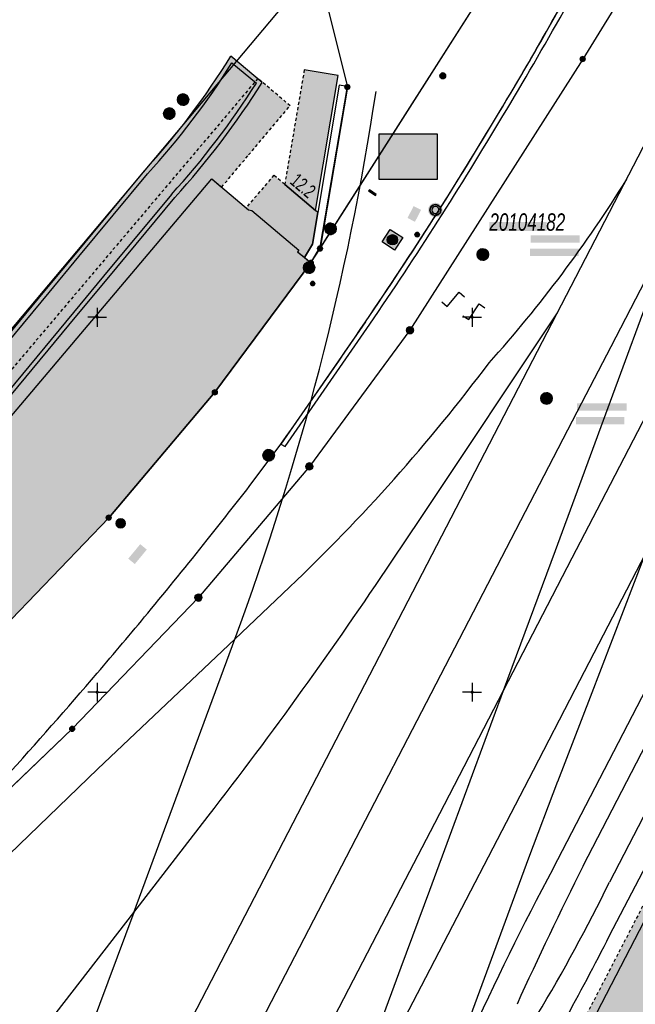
# Model space of a CAD drawing. Header units: metres. Extents: x 2695560 to 2696939, y 1260491 to 1262050.
# Tile 919 of 1005: x 2696596 to 2696637, y 1261479 to 1261545. Entities that reach past the tile are written whole.
import ezdxf

# ---------------------------------------------------------------- set-up
doc = ezdxf.new("R2010")
doc.units = ezdxf.units.M
doc.linetypes.add('AUSGEZOGEN', pattern=[0])
doc.linetypes.add('VERDECKT2_S2', pattern=[0.36, 0.2, -0.16])
for name, color, linetype in [('XR$1$AV_Flächen (EO)', 7, 'AUSGEZOGEN'), ('XR$1$AV_Gebäudeflächen (BB)', 7, 'AUSGEZOGEN'), ('XR$1$AV_Gebäudeflächen (EO)', 7, 'AUSGEZOGEN'), ('XR$1$AV_Gebäudeflächen ut.', 7, 'AUSGEZOGEN'), ('XR$1$AV_Grenzpunkte', 7, 'AUSGEZOGEN'), ('XR$1$AV_Haus-Nr.', 7, 'AUSGEZOGEN'), ('XR$1$AV_Koordinatennetzpunkte', 7, 'AUSGEZOGEN'), ('XR$1$AV_Lagefixpunkt-Nr.', 7, 'AUSGEZOGEN'), ('XR$1$AV_Lagefixpunkte', 7, 'AUSGEZOGEN'), ('XR$1$AV_Linien (BB)', 7, 'AUSGEZOGEN'), ('XR$1$AV_Linien (EO)', 7, 'AUSGEZOGEN'), ('XR$1$AW_LK_Schachtdeckel', 24, 'AUSGEZOGEN'), ('XR$1$AW_LK_Zwischenpunkt', 24, 'AUSGEZOGEN'), ('XR$1$EW_LK_Bauwerk_FL_Linie_Punkt', 1, 'AUSGEZOGEN'), ('XR$1$EW_LK_Knoten', 1, 'AUSGEZOGEN'), ('XR$1$Liegenschaftsgrenzen', 7, 'AUSGEZOGEN'), ('XR$1$PFAV', 255, 'AUSGEZOGEN'), ('XR$1$PFAW', 255, 'AUSGEZOGEN'), ('XR$1$PFEW', 255, 'AUSGEZOGEN'), ('XR$1$PFWA', 255, 'AUSGEZOGEN'), ('XR$1$RAEW', 8, 'AUSGEZOGEN'), ('XR$1$RP_Abstandslinie', 7, 'AUSGEZOGEN'), ('XR$1$WA_LK_Hydrant', 171, 'AUSGEZOGEN')]:
    doc.layers.add(name, color=color, linetype=linetype)
doc.styles.add('ARIAL', font='arial.ttf')

# ---------------------------------------------------------------- blocks, each defined once
blk = doc.blocks.new('COMPLEXOBJECT_708')
at = {"layer": 'XR$1$AV_Linien (BB)', "color": 7, "linetype": 'AUSGEZOGEN', "transparency": 33554687}
blk.add_lwpolyline([(6668.817, 11608.481), (6655.932, 11583.636), (6654.42, 11584.42), (6651.48, 11577.8), (6648.44, 11571.36), (6645.79, 11565.71), (6642.4, 11559.2), (6635.53, 11547.32), (6632.38, 11542.22), (6620.86, 11524.14), (6614.15, 11515.06), (6606.75, 11506.31), (6598.33, 11497.56), (6581.743, 11481.645)], dxfattribs=at)
blk = doc.blocks.new('COMPLEXOBJECT_713')
at = {"layer": 'XR$1$AV_Linien (BB)', "color": 7, "linetype": 'AUSGEZOGEN', "transparency": 33554687}
blk.add_line((6610.145, 11513.715), (6612.244, 11516.538), dxfattribs=at)
for centre, radius, start, end in [((6367.033, 11694.13), 302.748, 329.08387, 330.68586), ((6366.115, 11694.662), 303.809, 327.54164, 329.08665), ((6284.824, 11749.592), 401.891, 325.97238, 327.15376), ((6283.328, 11750.508), 403.643, 324.57439, 325.98347), ((6311.787, 11746.245), 378.27, 321.38154, 322.06841), ((6296.405, 11758.38), 397.861, 320.49325, 321.39861), ((6329.148, 11733.229), 356.601, 319.42355, 320.26445), ((6344.642, 11720.037), 336.253, 317.83525, 319.41347)]:
    blk.add_arc(centre, radius, start, end, dxfattribs=at)
blk = doc.blocks.new('COMPLEXOBJECT_814')
at = {"layer": 'XR$1$AV_Flächen (EO)', "color": 7, "linetype": 'AUSGEZOGEN', "transparency": 33554687}
blk.add_lwpolyline([(6617.898, 11524.697), (6612.244, 11516.538), (6612.536, 11516.384), (6618.19, 11524.543)], dxfattribs=at)
for centre, radius, start, end in [((6396.593, 11676.972), 268.573, 328.9842, 332.43202), ((6399.48, 11675.362), 265.6, 328.9649, 332.45132), ((6396.049, 11676.167), 268.626, 325.67615, 329.19104), ((6396.341, 11676.013), 268.626, 325.67615, 329.19104)]:
    blk.add_arc(centre, radius, start, end, dxfattribs=at)
blk = doc.blocks.new('COMPLEXOBJECT_921')
at = {"layer": 'XR$1$AV_Flächen (EO)', "color": 7, "linetype": 'AUSGEZOGEN', "transparency": 33554687}
blk.add_line((6611.009, 11540.666), (6608.916, 11542.413), dxfattribs=at)
for points in [[(6603.14, 11534.765), (6598.645, 11529.351), (6596.496, 11526.762)], [(6596.496, 11526.762), (6589.284, 11518.077), (6577.005, 11505.825), (6557.744, 11487.609), (6559.602, 11485.65), (6579.04, 11504.042), (6579.204, 11504.041), (6580.761, 11502.473), (6582.617, 11504.317), (6581.059, 11505.885), (6581.06, 11506.057), (6591.281, 11516.255), (6598.644, 11525.123), (6600.659, 11527.55), (6605.177, 11532.992)]]:
    blk.add_lwpolyline(points, dxfattribs=at)
for centre, radius, start, end in [((6565.251, 11569.385), 51.324, 317.5814, 328.2962), ((6565.295, 11569.354), 53.97, 317.64324, 327.88936)]:
    blk.add_arc(centre, radius, start, end, dxfattribs=at)
blk = doc.blocks.new('COMPLEXOBJECT_973')
at = {"layer": 'XR$1$AV_Linien (EO)', "color": 7, "linetype": 'AUSGEZOGEN', "transparency": 33554687}
blk.add_line((6634.177, 11483.772), (6722.877, 11654.576), dxfattribs=at)
blk.add_arc((6457.249, 11573.855), 198.541, 329.25161, 333.01713, dxfattribs=at)
blk = doc.blocks.new('COMPLEXOBJECT_976')
at = {"layer": 'XR$1$AV_Linien (EO)', "color": 7, "linetype": 'AUSGEZOGEN', "transparency": 33554687}
for points in [[(6632.42, 11488.422), (6719.397, 11656.414), (6717.993, 11657.153), (6716.544, 11657.916), (6718.189, 11660.954)], [(6628.33, 11468.968), (6724.181, 11653.891), (6722.877, 11654.576), (6721.26, 11655.427), (6634.162, 11487.34)]]:
    blk.add_lwpolyline(points, dxfattribs=at)
for centre, radius, start, end in [((6838.81, 11383.95), 231.325, 153.15191, 155.68643), ((6532.281, 11536.974), 113.329, 328.93411, 334.02574)]:
    blk.add_arc(centre, radius, start, end, dxfattribs=at)
blk = doc.blocks.new('COMPLEXOBJECT_997')
at = {"layer": 'XR$1$AV_Linien (EO)', "color": 7, "linetype": 'AUSGEZOGEN', "transparency": 33554687}
blk.add_line((6612.836, 11507.011), (6609.175, 11503.529), dxfattribs=at)
for centre, radius, start, end in [((6561.759, 11579.828), 86.561, 318.05017, 328.19806), ((6530.107, 11593.989), 120.04, 318.34723, 323.1287), ((6530.555, 11593.572), 119.428, 313.54773, 318.35373)]:
    blk.add_arc(centre, radius, start, end, dxfattribs=at)
blk = doc.blocks.new('COMPLEXOBJECT_1005')
at = {"layer": 'XR$1$AV_Linien (EO)', "color": 7, "linetype": 'AUSGEZOGEN', "transparency": 33554687}
blk.add_line((6602.434, 11485.313), (6607.41, 11491.738), dxfattribs=at)
blk.add_lwpolyline([(6619.655, 11508.746), (6621.602, 11511.66), (6630.697, 11525.289)], dxfattribs=at)
for centre, radius, start, end in [((6373.186, 11673.36), 296.386, 324.23543, 326.26154), ((6369.855, 11675.687), 300.449, 322.24775, 324.24644)]:
    blk.add_arc(centre, radius, start, end, dxfattribs=at)
blk = doc.blocks.new('COMPLEXOBJECT_1009')
at = {"layer": 'XR$1$AV_Linien (EO)', "color": 7, "linetype": 'AUSGEZOGEN', "transparency": 33554687}
blk.add_lwpolyline([(6630.411, 11488.245), (6652.51, 11530.856), (6717.993, 11657.153)], dxfattribs=at)
blk.add_arc((6790.11, 11402.464), 181.279, 151.75781, 159.85831, dxfattribs=at)
blk = doc.blocks.new('COMPLEXOBJECT_1102')
at = {"layer": 'XR$1$AV_Linien (EO)', "color": 7, "linetype": 'AUSGEZOGEN', "transparency": 33554687}
blk.add_line((6602.434, 11485.313), (6599.473, 11477.336), dxfattribs=at)
blk = doc.blocks.new('COMPLEXOBJECT_1145')
at = {"layer": 'XR$1$AV_Linien (EO)', "color": 7, "linetype": 'AUSGEZOGEN', "transparency": 33554687}
blk.add_line((6608.989, 11541.961), (6610.615, 11540.604), dxfattribs=at)
for points in [[(6596.797, 11526.656), (6598.786, 11529.051), (6603.367, 11534.568)], [(6604.951, 11533.189), (6600.429, 11527.742), (6598.413, 11525.314), (6591.059, 11516.457), (6580.76, 11506.182), (6580.759, 11505.761), (6582.192, 11504.318), (6580.762, 11502.898), (6579.329, 11504.341), (6578.917, 11504.342), (6559.612, 11486.072), (6558.169, 11487.597), (6577.214, 11505.609), (6589.506, 11517.874), (6596.797, 11526.656)]]:
    blk.add_lwpolyline(points, dxfattribs=at)
for centre, radius, start, end in [((6565.136, 11569.475), 51.77, 317.60236, 327.89536), ((6565.242, 11569.392), 53.735, 317.64455, 327.60614)]:
    blk.add_arc(centre, radius, start, end, dxfattribs=at)
blk = doc.blocks.new('BWAV1')
at = {"layer": 'XR$1$PFAV', "transparency": 33554687}
blk.add_hatch(color=7, dxfattribs=at).paths.add_polyline_path([(0.67, 0), (0.656, 0.135), (0.616, 0.264), (0.55, 0.383), (0.462, 0.486), (0.354, 0.569), (0.233, 0.628), (0.101, 0.662), (-0.034, 0.669), (-0.168, 0.649), (-0.295, 0.602), (-0.41, 0.53), (-0.508, 0.436), (-0.586, 0.325), (-0.639, 0.201), (-0.667, 0.068), (-0.667, -0.068), (-0.639, -0.201), (-0.586, -0.325), (-0.508, -0.436), (-0.41, -0.53), (-0.295, -0.602), (-0.168, -0.649), (-0.034, -0.669), (0.101, -0.662), (0.233, -0.628), (0.354, -0.569), (0.462, -0.486), (0.55, -0.383), (0.616, -0.264), (0.656, -0.135)])
at = {"color": 7, "transparency": 33554687}
for radius, start, end in [(0.5, 91.19481, 268.80519), (0.326, 91.19481, 268.80519), (0.5, 268.80519, 91.19481), (0.326, 268.80519, 91.19481)]:
    blk.add_arc((0, 0), radius, start, end, dxfattribs=at)
at = {"layer": 'XR$1$PFAV', "transparency": 33554687}
blk.add_circle((0, 0), 0.5, dxfattribs=at)
blk = doc.blocks.new('BAV15')
at = {"layer": 'XR$1$PFAV', "transparency": 33554687}
blk.add_hatch(color=7, dxfattribs=at).paths.add_polyline_path([(0.5, 0), (0.49, 0.1), (0.46, 0.2), (0.41, 0.29), (0.34, 0.36), (0.26, 0.42), (0.17, 0.47), (0.08, 0.49), (-0.03, 0.5), (-0.13, 0.48), (-0.22, 0.45), (-0.31, 0.4), (-0.38, 0.33), (-0.44, 0.24), (-0.48, 0.15), (-0.5, 0.05), (-0.5, -0.05), (-0.48, -0.15), (-0.44, -0.24), (-0.38, -0.33), (-0.31, -0.4), (-0.22, -0.45), (-0.13, -0.48), (-0.03, -0.5), (0.08, -0.49), (0.17, -0.47), (0.26, -0.42), (0.34, -0.36), (0.41, -0.29), (0.46, -0.2), (0.49, -0.1)])
at = {"color": 7, "transparency": 33554687}
for start, end in [(90, 270), (270, 90)]:
    blk.add_arc((0, 0), 0.5, start, end, dxfattribs=at)
at = {"layer": 'XR$1$PFAV', "transparency": 33554687}
blk.add_circle((0, 0), 0.5, dxfattribs=at)
blk = doc.blocks.new('BAV2041')
at = {"color": 7, "transparency": 33554687}
for p, q in [((-0.05, 0), (-0.5, 0)), ((0, 0.5), (0, 0.05)), ((0.05, 0), (0.5, 0)), ((0, -0.05), (0, -0.5))]:
    blk.add_line(p, q, dxfattribs=at)
blk.add_circle((0, 0), 0.05, dxfattribs=at)
for start, end in [(90, 270), (270, 90)]:
    blk.add_arc((0, 0), 0.05, start, end, dxfattribs=at)
blk = doc.blocks.new('COMPLEXOBJECT_1466')
at = {"layer": 'XR$1$RP_Abstandslinie', "color": 7, "linetype": 'AUSGEZOGEN', "transparency": 33554687}
blk.add_lwpolyline([(6470.75, 11387), (6506.19, 11420.68), (6538.12, 11451.04), (6563.88, 11475.59), (6592.63, 11503.18), (6600.77, 11511.64), (6607.85, 11520), (6614.25, 11528.63), (6625.63, 11546.5), (6628.65, 11551.41), (6635.35, 11563.02), (6638.59, 11569.24), (6641.62, 11575.58), (6644.56, 11581.92)], dxfattribs=at)
blk = doc.blocks.new('BAW2093')
at = {"transparency": 33554687}
blk.add_lwpolyline([(-0.375, -0.5), (0, -0.5), (0, 0.5), (0.375, 0.5)], dxfattribs=at)
blk = doc.blocks.new('BAW2082')
at = {"layer": 'XR$1$PFAW', "transparency": 33554687}
blk.add_hatch(color=7, dxfattribs=at).paths.add_polyline_path([(0.509, -0.003), (0.499, 0.098), (0.469, 0.194), (0.42, 0.283), (0.354, 0.359), (0.274, 0.421), (0.183, 0.466), (0.085, 0.491), (-0.016, 0.496), (-0.116, 0.481), (-0.211, 0.446), (-0.297, 0.392), (-0.37, 0.323), (-0.428, 0.24), (-0.468, 0.147), (-0.488, 0.047), (-0.488, -0.054), (-0.468, -0.153), (-0.428, -0.246), (-0.37, -0.329), (-0.297, -0.398), (-0.211, -0.452), (-0.116, -0.487), (-0.016, -0.502), (0.085, -0.497), (0.183, -0.472), (0.274, -0.427), (0.354, -0.366), (0.42, -0.289), (0.469, -0.2), (0.499, -0.104)])
at = {"transparency": 33554687}
for start, end in [(91.19481, 268.80519), (268.80519, 91.19481)]:
    blk.add_arc((0.01, 0), 0.5, start, end, dxfattribs=at)
at = {"layer": 'XR$1$PFAW', "transparency": 33554687}
blk.add_circle((0.009, -0.003), 0.5, dxfattribs=at)
blk = doc.blocks.new('BAW2088')
at = {"layer": 'XR$1$PFAW', "transparency": 33554687}
blk.add_hatch(color=253, dxfattribs=at).paths.add_polyline_path([(0.51, 0), (0.5, 0.101), (0.47, 0.197), (0.421, 0.286), (0.355, 0.362), (0.275, 0.424), (0.184, 0.469), (0.086, 0.494), (-0.015, 0.499), (-0.115, 0.484), (-0.21, 0.449), (-0.296, 0.395), (-0.369, 0.326), (-0.427, 0.243), (-0.467, 0.15), (-0.487, 0.051), (-0.487, -0.051), (-0.467, -0.15), (-0.427, -0.243), (-0.369, -0.326), (-0.296, -0.395), (-0.21, -0.449), (-0.115, -0.484), (-0.015, -0.499), (0.086, -0.494), (0.184, -0.469), (0.275, -0.424), (0.355, -0.362), (0.421, -0.286), (0.47, -0.197), (0.5, -0.101)])
at = {"transparency": 33554687}
for start, end in [(91.19481, 268.80519), (268.80519, 91.19481)]:
    blk.add_arc((0.01, 0), 0.5, start, end, dxfattribs=at)
at = {"layer": 'XR$1$PFAW', "transparency": 33554687}
blk.add_circle((0.01, 0), 0.5, dxfattribs=at)
blk = doc.blocks.new('BAW2087')
at = {"lineweight": 25, "true_color": 0x000000, "transparency": 33554687}
h = blk.add_hatch(color=18, dxfattribs=at)
h.paths.add_polyline_path([(-0.5, 0.5), (-0.5, -0.5), (0.5, -0.5), (0.5, 0.5)])
h.paths.add_polyline_path([(0.337, -0.069), (0.316, -0.136), (0.282, -0.196), (0.237, -0.249), (0.182, -0.292), (0.119, -0.322), (0.052, -0.34), (-0.017, -0.343), (-0.086, -0.333), (-0.151, -0.309), (-0.21, -0.272), (-0.261, -0.224), (-0.301, -0.167), (-0.328, -0.103), (-0.342, -0.035), (-0.342, 0.035), (-0.328, 0.103), (-0.301, 0.167), (-0.261, 0.224), (-0.21, 0.272), (-0.151, 0.309), (-0.086, 0.333), (-0.017, 0.343), (0.052, 0.34), (0.119, 0.322), (0.182, 0.292), (0.237, 0.249), (0.282, 0.196), (0.316, 0.136), (0.337, 0.069), (0.344, 0)], flags=16)
at = {"layer": 'XR$1$PFAW', "lineweight": 25, "transparency": 33554687}
blk.add_hatch(color=7, dxfattribs=at).paths.add_polyline_path([(0.344, 0), (0.337, 0.069), (0.316, 0.136), (0.282, 0.196), (0.237, 0.249), (0.182, 0.292), (0.119, 0.322), (0.052, 0.34), (-0.017, 0.343), (-0.086, 0.333), (-0.151, 0.309), (-0.21, 0.272), (-0.261, 0.224), (-0.301, 0.167), (-0.328, 0.103), (-0.342, 0.035), (-0.342, -0.035), (-0.328, -0.103), (-0.301, -0.167), (-0.261, -0.224), (-0.21, -0.272), (-0.151, -0.309), (-0.086, -0.333), (-0.017, -0.343), (0.052, -0.34), (0.119, -0.322), (0.182, -0.292), (0.237, -0.249), (0.282, -0.196), (0.316, -0.136), (0.337, -0.069)])
at = {"lineweight": 25, "transparency": 33554687}
for p, q in [((-0.5, 0.5, 0.993), (0.5, 0.5, 0.993)), ((-0.5, -0.5, 0.993), (-0.5, 0.5, 0.993)), ((0.5, 0.5, 0.993), (0.5, -0.5, 0.993)), ((0.5, -0.5, 0.993), (-0.5, -0.5, 0.993))]:
    blk.add_line(p, q, dxfattribs=at)
blk.add_circle((0, 0), 0.344, dxfattribs=at)
at = {"layer": 'XR$1$PFAW', "lineweight": 25, "transparency": 33554687}
blk.add_line((-0.5, 0.5), (0.5, 0.5), dxfattribs=at)
at = {"layer": 'XR$1$PFAW', "color": 31, "lineweight": 25, "transparency": 33554687}
for p, q in [((-0.5, -0.5), (-0.5, 0.5)), ((0.5, 0.5), (0.5, -0.5)), ((0.5, -0.5), (-0.5, -0.5))]:
    blk.add_line(p, q, dxfattribs=at)
at = {"layer": 'XR$1$PFAW', "lineweight": 25, "transparency": 33554687}
blk.add_circle((0, 0), 0.344, dxfattribs=at)
blk = doc.blocks.new('BAW2081')
at = {"layer": 'XR$1$PFAW', "transparency": 33554687}
blk.add_hatch(color=7, dxfattribs=at).paths.add_polyline_path([(0.5, 0), (0.49, 0.1), (0.46, 0.2), (0.41, 0.29), (0.34, 0.36), (0.26, 0.42), (0.17, 0.47), (0.08, 0.49), (-0.03, 0.5), (-0.13, 0.48), (-0.22, 0.45), (-0.31, 0.4), (-0.38, 0.33), (-0.44, 0.24), (-0.48, 0.15), (-0.5, 0.05), (-0.5, -0.05), (-0.48, -0.15), (-0.44, -0.24), (-0.38, -0.33), (-0.31, -0.4), (-0.22, -0.45), (-0.13, -0.48), (-0.03, -0.5), (0.08, -0.49), (0.17, -0.47), (0.26, -0.42), (0.34, -0.36), (0.41, -0.29), (0.46, -0.2), (0.49, -0.1)])
at = {"transparency": 33554687}
blk.add_line((-0.43, -0.25), (0, 0), dxfattribs=at)
blk.add_lwpolyline([(0, 0.5), (0, 0), (0.43, -0.25)], dxfattribs=at)
for start, end in [(90, 180), (180, 270), (0, 90), (270, 0)]:
    blk.add_arc((0, 0), 0.5, start, end, dxfattribs=at)
at = {"layer": 'XR$1$PFAW', "transparency": 33554687}
blk.add_circle((0, 0), 0.5, dxfattribs=at)
blk = doc.blocks.new('BWA2009')
at = {"true_color": 0x000000, "transparency": 33554687}
blk.add_hatch(color=18, dxfattribs=at).paths.add_polyline_path([(0.333, 0), (0.327, 0.067), (0.306, 0.131), (0.274, 0.19), (0.23, 0.242), (0.176, 0.283), (0.116, 0.313), (0.05, 0.329), (-0.017, 0.333), (-0.084, 0.323), (-0.147, 0.299), (-0.204, 0.264), (-0.253, 0.217), (-0.291, 0.162), (-0.318, 0.1), (-0.332, 0.034), (-0.332, -0.034), (-0.318, -0.1), (-0.291, -0.162), (-0.253, -0.217), (-0.204, -0.264), (-0.147, -0.299), (-0.084, -0.323), (-0.017, -0.333), (0.05, -0.329), (0.116, -0.313), (0.176, -0.283), (0.23, -0.242), (0.274, -0.19), (0.306, -0.131), (0.327, -0.067)])
at = {"layer": 'XR$1$PFWA', "transparency": 33554687}
blk.add_hatch(color=7, dxfattribs=at).paths.add_polyline_path([(0.5, 0), (0.49, 0.101), (0.459, 0.197), (0.41, 0.286), (0.344, 0.362), (0.264, 0.424), (0.174, 0.469), (0.076, 0.494), (-0.025, 0.499), (-0.125, 0.484), (-0.22, 0.449), (-0.306, 0.395), (-0.379, 0.326), (-0.437, 0.243), (-0.477, 0.15), (-0.497, 0.051), (-0.497, -0.051), (-0.477, -0.15), (-0.437, -0.243), (-0.379, -0.326), (-0.306, -0.395), (-0.22, -0.449), (-0.125, -0.484), (-0.025, -0.499), (0.076, -0.494), (0.174, -0.469), (0.264, -0.424), (0.344, -0.362), (0.41, -0.286), (0.459, -0.197), (0.49, -0.101)])
at = {"transparency": 33554687}
blk.add_circle((0, 0), 0.333, dxfattribs=at)
for start, end in [(90, 180), (180, 270), (0, 90), (270, 0)]:
    blk.add_arc((0, 0), 0.5, start, end, dxfattribs=at)
at = {"layer": 'XR$1$PFWA', "transparency": 33554687}
blk.add_circle((0, 0), 0.5, dxfattribs=at)
blk = doc.blocks.new('BEW15')
at = {"layer": 'XR$1$PFEW', "transparency": 33554687}
h = blk.add_hatch(color=7, dxfattribs=at)
h.paths.add_polyline_path([(-0.5, 0), (-0.5, -0.05), (-0.49, -0.1), (-0.48, -0.15), (-0.46, -0.2), (-0.44, -0.24), (-0.41, -0.29), (-0.38, -0.33), (-0.34, -0.36), (-0.31, -0.4), (-0.26, -0.42), (-0.22, -0.45), (-0.17, -0.47), (-0.13, -0.48), (-0.08, -0.49), (-0.03, -0.5), (0.03, -0.5), (0.08, -0.49), (0.13, -0.48), (0.17, -0.47), (0.22, -0.45), (0.26, -0.42), (0.31, -0.4), (0.34, -0.36), (0.38, -0.33), (0.41, -0.29), (0.44, -0.24), (0.46, -0.2), (0.48, -0.15), (0.49, -0.1), (0.5, -0.05), (0.5, 0), (0.5, 0.05), (0.49, 0.1), (0.48, 0.15), (0.46, 0.2), (0.44, 0.24), (0.41, 0.29), (0.38, 0.33), (0.34, 0.36), (0.31, 0.4), (0.26, 0.42), (0.22, 0.45), (0.17, 0.47), (0.13, 0.48), (0.08, 0.49), (0.03, 0.5), (-0.03, 0.5), (-0.08, 0.49), (-0.13, 0.48), (-0.17, 0.47), (-0.22, 0.45), (-0.26, 0.42), (-0.31, 0.4), (-0.34, 0.36), (-0.38, 0.33), (-0.41, 0.29), (-0.44, 0.24), (-0.46, 0.2), (-0.48, 0.15), (-0.49, 0.1), (-0.5, 0.05)])
h.paths.add_polyline_path([(0.01, 0), (0.01, 0), (0.01, 0), (0.01, 0), (0.01, 0), (0.01, 0), (0.01, 0), (0.01, -0.01), (0.01, -0.01), (0.01, -0.01), (0.01, -0.01), (0.01, -0.01), (0, -0.01), (0, -0.01), (0, -0.01), (0, -0.01), (0, -0.01), (0, -0.01), (0, -0.01), (0, -0.01), (0, -0.01), (0, -0.01), (0, -0.01), (-0.01, -0.01), (-0.01, -0.01), (-0.01, -0.01), (-0.01, -0.01), (-0.01, 0), (-0.01, 0), (-0.01, 0), (-0.01, 0), (-0.01, 0), (-0.01, 0), (-0.01, 0), (-0.01, 0), (-0.01, 0), (-0.01, 0), (-0.01, 0.01), (-0.01, 0.01), (-0.01, 0.01), (-0.01, 0.01), (-0.01, 0.01), (0, 0.01), (0, 0.01), (0, 0.01), (0, 0.01), (0, 0.01), (0, 0.01), (0, 0.01), (0, 0.01), (0, 0.01), (0, 0.01), (0, 0.01), (0.01, 0.01), (0.01, 0.01), (0.01, 0.01), (0.01, 0.01), (0.01, 0.01), (0.01, 0.01), (0.01, 0), (0.01, 0), (0.01, 0)], flags=16)
at = {"color": 1, "transparency": 33554687}
for start, end in [(0, 180), (180, 0)]:
    blk.add_arc((0, 0), 0.5, start, end, dxfattribs=at)
at = {"layer": 'XR$1$PFEW', "transparency": 33554687}
blk.add_circle((0, 0), 0.5, dxfattribs=at)
blk = doc.blocks.new('BEWLP2549_S')
at = {"layer": 'XR$1$PFEW', "transparency": 33554687}
blk.add_hatch(color=7, dxfattribs=at).paths.add_polyline_path([(0.5, 0), (0.49, 0.101), (0.459, 0.197), (0.41, 0.286), (0.344, 0.362), (0.264, 0.424), (0.174, 0.469), (0.076, 0.494), (-0.025, 0.499), (-0.125, 0.484), (-0.22, 0.449), (-0.306, 0.395), (-0.379, 0.326), (-0.437, 0.243), (-0.477, 0.15), (-0.497, 0.051), (-0.497, -0.051), (-0.477, -0.15), (-0.437, -0.243), (-0.379, -0.326), (-0.306, -0.395), (-0.22, -0.449), (-0.125, -0.484), (-0.025, -0.499), (0.076, -0.494), (0.174, -0.469), (0.264, -0.424), (0.344, -0.362), (0.41, -0.286), (0.459, -0.197), (0.49, -0.101)])
at = {"color": 1, "transparency": 33554687}
for p, q in [((0.354, -0.354), (-0.354, 0.354)), ((-0.354, -0.354), (0.354, 0.354))]:
    blk.add_line(p, q, dxfattribs=at)
for start, end in [(91.38095, 268.61905), (268.61905, 91.38095)]:
    blk.add_arc((0, 0), 0.5, start, end, dxfattribs=at)
at = {"layer": 'XR$1$PFEW', "transparency": 33554687}
blk.add_circle((0, 0), 0.5, dxfattribs=at)
blk = doc.blocks.new('BEW957')
at = {"layer": 'XR$1$RAEW', "transparency": 33554687}
blk.add_hatch(color=1, dxfattribs=at).paths.add_polyline_path([(-0.5, 0), (-0.5, -0.05), (-0.49, -0.1), (-0.48, -0.15), (-0.46, -0.2), (-0.44, -0.24), (-0.41, -0.29), (-0.38, -0.33), (-0.34, -0.36), (-0.31, -0.4), (-0.26, -0.42), (-0.22, -0.45), (-0.17, -0.47), (-0.13, -0.48), (-0.08, -0.49), (-0.03, -0.5), (0.03, -0.5), (0.08, -0.49), (0.13, -0.48), (0.17, -0.47), (0.22, -0.45), (0.26, -0.42), (0.31, -0.4), (0.34, -0.36), (0.38, -0.33), (0.41, -0.29), (0.44, -0.24), (0.46, -0.2), (0.48, -0.15), (0.49, -0.1), (0.5, -0.05), (0.5, 0), (0.5, 0.05), (0.49, 0.1), (0.48, 0.15), (0.46, 0.2), (0.44, 0.24), (0.41, 0.29), (0.38, 0.33), (0.34, 0.36), (0.31, 0.4), (0.26, 0.42), (0.22, 0.45), (0.17, 0.47), (0.13, 0.48), (0.08, 0.49), (0.03, 0.5), (-0.03, 0.5), (-0.08, 0.49), (-0.13, 0.48), (-0.17, 0.47), (-0.22, 0.45), (-0.26, 0.42), (-0.31, 0.4), (-0.34, 0.36), (-0.38, 0.33), (-0.41, 0.29), (-0.44, 0.24), (-0.46, 0.2), (-0.48, 0.15), (-0.49, 0.1), (-0.5, 0.05)])
at = {"color": 1, "transparency": 33554687}
for start, end in [(90, 180), (180, 270), (0, 90), (270, 0)]:
    blk.add_arc((0, 0), 0.5, start, end, dxfattribs=at)
at = {"layer": 'XR$1$RAEW', "color": 1, "transparency": 33554687}
blk.add_circle((0, 0), 0.5, dxfattribs=at)
blk = doc.blocks.new('BEWG5')
at = {"transparency": 33554687}
blk.add_hatch(color=1, dxfattribs=at).paths.add_polyline_path([(-0.083375, -0.5), (0.083375, -0.5), (0.083375, 0.5), (-0.083375, 0.5)])
at = {"color": 1, "transparency": 33554687}
blk.add_lwpolyline([(-0.083375, -0.5), (0.083375, -0.5), (0.083375, 0.5), (-0.083375, 0.5), (-0.083375, -0.5)], close=True, dxfattribs=at)

msp = doc.modelspace()

# ---------------------------------------------------------------- hatches: boundary and pattern name
at = {"transparency": 33554687}
for points in [[(2696619.784, 1261537.044), (2696619.784, 1261533.991), (2696623.638, 1261533.991), (2696623.638, 1261537.044)], [(2696600.561, 1261530.219), (2696600.933, 1261529.888), (2696605.451, 1261534.963), (2696605.079, 1261535.294)], [(2696621.668, 1261531.434), (2696622.166, 1261531.178), (2696622.574, 1261531.971), (2696622.077, 1261532.227)], [(2696627.13, 1261531.167), (2696627.13, 1261530.564), (2696630.95, 1261530.564), (2696630.95, 1261531.167)], [(2696629.877, 1261530.273), (2696629.877, 1261529.781), (2696633.16, 1261529.781), (2696633.16, 1261530.273)], [(2696629.844, 1261529.391), (2696629.844, 1261528.894), (2696633.093, 1261528.894), (2696633.093, 1261529.391)], [(2696632.979, 1261519.067), (2696632.979, 1261518.575), (2696636.282, 1261518.575), (2696636.282, 1261519.067)], [(2696632.912, 1261518.166), (2696632.912, 1261517.669), (2696636.135, 1261517.669), (2696636.135, 1261518.166)], [(2696603.043, 1261508.718), (2696603.479, 1261508.357), (2696604.279, 1261509.322), (2696603.843, 1261509.683)]]:
    msp.add_hatch(color=7, dxfattribs=at).paths.add_polyline_path(points)
at = {"layer": 'XR$1$AV_Gebäudeflächen (BB)', "true_color": 0xd2d2d2, "transparency": 33554687}
msp.add_hatch(color=254, dxfattribs=at).paths.add_polyline_path([(2696564.85, 1261475.4), (2696593.6, 1261502.99), (2696601.74, 1261511.45), (2696608.82, 1261519.81), (2696615.22, 1261528.44), (2696614.835, 1261528.766), (2696614.34, 1261529.185), (2696614.418, 1261529.279), (2696611.287, 1261531.93), (2696611.063, 1261531.973), (2696608.621, 1261534.04), (2696587.608, 1261509.223), (2696587.321, 1261509.172), (2696586.982, 1261509.094), (2696586.507, 1261509.584), (2696585.687, 1261508.794), (2696584.108, 1261508.428), (2696580.425, 1261507.576), (2696577.412, 1261506.878), (2696566.826, 1261504.415), (2696561.333, 1261503.137), (2696556.161, 1261501.934), (2696558.772, 1261490.672), (2696559.454, 1261487.705), (2696559.994, 1261485.36), (2696560.466, 1261483.312), (2696562.119, 1261476.314), (2696562.128, 1261476.283), (2696562.137, 1261476.252), (2696562.147, 1261476.222), (2696562.157, 1261476.192), (2696562.168, 1261476.161), (2696562.179, 1261476.131), (2696562.191, 1261476.102), (2696562.204, 1261476.072), (2696562.217, 1261476.043), (2696562.23, 1261476.014), (2696562.245, 1261475.985), (2696562.259, 1261475.957), (2696562.275, 1261475.928), (2696562.29, 1261475.901), (2696562.307, 1261475.873), (2696562.323, 1261475.846), (2696562.341, 1261475.819), (2696562.358, 1261475.792), (2696562.377, 1261475.766), (2696562.395, 1261475.74), (2696562.415, 1261475.714), (2696562.434, 1261475.689), (2696562.455, 1261475.664), (2696562.475, 1261475.639), (2696562.496, 1261475.615), (2696562.518, 1261475.591), (2696562.54, 1261475.568), (2696562.562, 1261475.545), (2696562.585, 1261475.523), (2696562.608, 1261475.501), (2696562.632, 1261475.479), (2696562.66, 1261475.454), (2696562.689, 1261475.43), (2696562.719, 1261475.406), (2696562.748, 1261475.383), (2696562.779, 1261475.361), (2696562.81, 1261475.339), (2696562.841, 1261475.318), (2696562.873, 1261475.298), (2696562.905, 1261475.278), (2696562.938, 1261475.259), (2696562.971, 1261475.241), (2696563.004, 1261475.223), (2696563.038, 1261475.207), (2696563.072, 1261475.191), (2696563.106, 1261475.175), (2696563.141, 1261475.161), (2696563.176, 1261475.147), (2696563.212, 1261475.134), (2696563.248, 1261475.122), (2696563.283, 1261475.111), (2696563.32, 1261475.1), (2696563.356, 1261475.09), (2696563.393, 1261475.081), (2696563.43, 1261475.073), (2696563.467, 1261475.065), (2696563.504, 1261475.059), (2696563.541, 1261475.053), (2696563.578, 1261475.048), (2696563.616, 1261475.044), (2696563.653, 1261475.041), (2696563.691, 1261475.038), (2696563.731, 1261475.036), (2696563.771, 1261475.035), (2696563.811, 1261475.036), (2696563.851, 1261475.037), (2696563.891, 1261475.038), (2696563.931, 1261475.041), (2696563.971, 1261475.045), (2696564.01, 1261475.05), (2696564.05, 1261475.055), (2696564.09, 1261475.062), (2696564.129, 1261475.069), (2696564.168, 1261475.078), (2696564.207, 1261475.087), (2696564.246, 1261475.097), (2696564.284, 1261475.108), (2696564.322, 1261475.12), (2696564.36, 1261475.133), (2696564.398, 1261475.147), (2696564.435, 1261475.161), (2696564.472, 1261475.177), (2696564.509, 1261475.193), (2696564.545, 1261475.21), (2696564.581, 1261475.228), (2696564.616, 1261475.247), (2696564.651, 1261475.266), (2696564.685, 1261475.287), (2696564.719, 1261475.308), (2696564.753, 1261475.33), (2696564.786, 1261475.352), (2696564.818, 1261475.376)])
at = {"layer": 'XR$1$AV_Gebäudeflächen (EO)', "true_color": 0xebebeb, "transparency": 33554687}
for points in [[(2696720.889, 1261638.091), (2696717.354, 1261639.921), (2696628.801, 1261469.042), (2696635.633, 1261465.438), (2696612.147, 1261420.251), (2696622.638, 1261414.932), (2696650.883, 1261469.26), (2696652.991, 1261468.192), (2696715.481, 1261588.782), (2696712.762, 1261590.188), (2696716.711, 1261597.984), (2696718.938, 1261596.87), (2696733.958, 1261625.898), (2696730.41, 1261627.742), (2696715.306, 1261598.667), (2696715.17, 1261598.764), (2696711.085, 1261591.037), (2696711.306, 1261590.905), (2696685.945, 1261541.943), (2696683.831, 1261537.862), (2696683.968, 1261537.81), (2696672.212, 1261515.133), (2696675.006, 1261513.685), (2696664.19, 1261492.791), (2696661.384, 1261494.245), (2696648.944, 1261470.248), (2696648.096, 1261470.701), (2696646.299, 1261467.056), (2696643.489, 1261468.578), (2696645.28, 1261472.141), (2696637.402, 1261476.202), (2696652.011, 1261504.06), (2696649.921, 1261505.156), (2696652.215, 1261509.682), (2696651.885, 1261509.849), (2696661.648, 1261528.82), (2696664.439, 1261527.388), (2696670.802, 1261539.794), (2696670.053, 1261540.178), (2696674.21, 1261547.937), (2696675.007, 1261547.528), (2696677.789, 1261552.943), (2696676.16, 1261553.78), (2696679.4, 1261559.695), (2696680.865, 1261558.934), (2696698.136, 1261592.177), (2696697.337, 1261592.592), (2696699.565, 1261596.933), (2696699.831, 1261596.796), (2696703.679, 1261604.294), (2696703.457, 1261604.408)], [(2696613.475, 1261533.672), (2696615.526, 1261531.927), (2696617.045, 1261540.923), (2696614.783, 1261541.303)], [(2696609.268, 1261533.492), (2696611.07, 1261535.632), (2696613.837, 1261538.919), (2696611.687, 1261540.739), (2696587.135, 1261511.731), (2696560.807, 1261505.632), (2696561.362, 1261503.287), (2696561.394, 1261503.151), (2696577.412, 1261506.878), (2696580.425, 1261507.576), (2696584.108, 1261508.428), (2696585.687, 1261508.794), (2696586.507, 1261509.584), (2696586.982, 1261509.094), (2696587.321, 1261509.172), (2696587.608, 1261509.223), (2696608.621, 1261534.04)], [(2696613.475, 1261533.672), (2696612.755, 1261534.285), (2696610.897, 1261532.113), (2696611.063, 1261531.973), (2696611.287, 1261531.93), (2696614.418, 1261529.279), (2696614.34, 1261529.185), (2696614.794, 1261528.8), (2696615.323, 1261529.684), (2696615.679, 1261531.796), (2696615.526, 1261531.927)]]:
    msp.add_hatch(color=7, dxfattribs=at).paths.add_polyline_path(points)
at = {"layer": 'XR$1$AV_Gebäudeflächen ut.', "true_color": 0xf5f5f5, "transparency": 33554687}
msp.add_hatch(color=7, dxfattribs=at).paths.add_polyline_path([(2696597.466, 1261526.572), (2696590.254, 1261517.887), (2696577.975, 1261505.635), (2696558.714, 1261487.419), (2696560.572, 1261485.46), (2696580.01, 1261503.852), (2696580.174, 1261503.851), (2696581.731, 1261502.283), (2696583.587, 1261504.127), (2696582.029, 1261505.695), (2696582.03, 1261505.867), (2696592.251, 1261516.065), (2696599.614, 1261524.933), (2696601.629, 1261527.36), (2696606.147, 1261532.802), (2696606.356, 1261533.033), (2696606.564, 1261533.265), (2696606.77, 1261533.498), (2696606.975, 1261533.732), (2696607.179, 1261533.967), (2696607.381, 1261534.204), (2696607.582, 1261534.442), (2696607.782, 1261534.681), (2696607.98, 1261534.921), (2696608.177, 1261535.162), (2696608.373, 1261535.404), (2696608.567, 1261535.648), (2696608.759, 1261535.892), (2696608.95, 1261536.138), (2696609.14, 1261536.385), (2696609.329, 1261536.633), (2696609.516, 1261536.882), (2696609.701, 1261537.132), (2696609.885, 1261537.383), (2696610.068, 1261537.635), (2696610.249, 1261537.888), (2696610.429, 1261538.142), (2696610.607, 1261538.398), (2696610.784, 1261538.654), (2696610.959, 1261538.911), (2696611.133, 1261539.17), (2696611.305, 1261539.429), (2696611.476, 1261539.689), (2696611.645, 1261539.951), (2696611.813, 1261540.213), (2696611.979, 1261540.476), (2696609.886, 1261542.223), (2696609.722, 1261541.96), (2696609.557, 1261541.698), (2696609.391, 1261541.437), (2696609.223, 1261541.177), (2696609.053, 1261540.918), (2696608.881, 1261540.661), (2696608.708, 1261540.404), (2696608.534, 1261540.148), (2696608.358, 1261539.893), (2696608.18, 1261539.64), (2696608.001, 1261539.387), (2696607.821, 1261539.135), (2696607.639, 1261538.885), (2696607.455, 1261538.636), (2696607.27, 1261538.388), (2696607.083, 1261538.14), (2696606.895, 1261537.895), (2696606.706, 1261537.65), (2696606.515, 1261537.406), (2696606.322, 1261537.164), (2696606.128, 1261536.922), (2696605.933, 1261536.682), (2696605.736, 1261536.443), (2696605.538, 1261536.205), (2696605.338, 1261535.969), (2696605.137, 1261535.733), (2696604.934, 1261535.499), (2696604.73, 1261535.266), (2696604.525, 1261535.035), (2696604.318, 1261534.804), (2696604.11, 1261534.575), (2696599.615, 1261529.161)])

# ---------------------------------------------------------------- linework, layer by layer
at = {"color": 24, "lineweight": -3, "transparency": 33554687}
msp.add_lwpolyline([(2696619.784, 1261537.044), (2696623.638, 1261537.044), (2696623.638, 1261533.991), (2696619.784, 1261533.991), (2696619.784, 1261537.044)], close=True, dxfattribs=at)
at = {"layer": 'XR$1$AV_Flächen (EO)', "color": 7, "linetype": 'VERDECKT2_S2', "transparency": 33554687}
msp.add_line((2696614.783, 1261541.303), (2696613.475, 1261533.672), dxfattribs=at)
for points in [[(2696720.889, 1261638.091), (2696717.354, 1261639.921), (2696628.801, 1261469.042)], [(2696609.268, 1261533.492), (2696611.07, 1261535.632), (2696613.837, 1261538.919), (2696611.687, 1261540.739), (2696587.135, 1261511.731), (2696560.807, 1261505.632), (2696561.362, 1261503.287), (2696561.394, 1261503.151)], [(2696613.475, 1261533.672), (2696612.755, 1261534.285), (2696610.897, 1261532.113)]]:
    msp.add_lwpolyline(points, dxfattribs=at)
at = {"layer": 'XR$1$AV_Flächen (EO)', "color": 7, "linetype": 'AUSGEZOGEN', "transparency": 33554687}
for points in [[(2696613.475, 1261533.672), (2696615.526, 1261531.927), (2696617.045, 1261540.923), (2696614.783, 1261541.303)], [(2696587.608, 1261509.223), (2696608.621, 1261534.04), (2696609.268, 1261533.492)], [(2696610.897, 1261532.113), (2696611.063, 1261531.973), (2696611.287, 1261531.93), (2696614.418, 1261529.279), (2696614.34, 1261529.185), (2696614.794, 1261528.8), (2696615.323, 1261529.684), (2696615.679, 1261531.796), (2696615.526, 1261531.927), (2696613.475, 1261533.672)]]:
    msp.add_lwpolyline(points, dxfattribs=at)
msp.add_lwpolyline([(2696614.794, 1261528.8), (2696615.22, 1261528.44), (2696615.848, 1261529.49), (2696617.657, 1261540.201), (2696617.114, 1261540.293), (2696615.679, 1261531.796), (2696615.323, 1261529.684), (2696614.794, 1261528.8)], close=True, dxfattribs=at)
at = {"layer": 'XR$1$AV_Linien (BB)', "color": 7, "linetype": 'AUSGEZOGEN', "transparency": 33554687}
for points in [[(2696621.979, 1261539.054), (2696626.6, 1261546.31), (2696629.62, 1261551.22), (2696634.596, 1261559.843), (2696636.32, 1261562.83)], [(2696615.22, 1261528.44), (2696615.833, 1261529.402), (2696621.979, 1261539.054)], [(2696586.982, 1261509.094), (2696587.321, 1261509.172), (2696587.608, 1261509.223), (2696608.621, 1261534.04), (2696611.063, 1261531.973), (2696611.287, 1261531.93), (2696614.418, 1261529.279), (2696614.34, 1261529.185), (2696614.835, 1261528.766), (2696615.22, 1261528.44)], [(2696615.22, 1261528.44), (2696608.82, 1261519.81), (2696601.74, 1261511.45), (2696593.6, 1261502.99), (2696564.85, 1261475.4)]]:
    msp.add_lwpolyline(points, dxfattribs=at)
at = {"layer": 'XR$1$AV_Linien (EO)', "color": 7, "linetype": 'AUSGEZOGEN', "transparency": 33554687}
for p, q in [((2696530.913, 1261330.818), (2696660.18, 1261580.08)), ((2696603.404, 1261485.123), (2696610.145, 1261503.339))]:
    msp.add_line(p, q, dxfattribs=at)
for points in [[(2696628.074, 1261499.926), (2696632.66, 1261508.768), (2696634.608, 1261512.524), (2696643.72, 1261530.094), (2696646.506, 1261535.467), (2696651.224, 1261544.563)], [(2696639.815, 1261531.687), (2696635.229, 1261522.844), (2696633.281, 1261519.089), (2696530.038, 1261320.008)], [(2696628.074, 1261499.926), (2696631.528, 1261509.269), (2696632.995, 1261513.238), (2696634.894, 1261518.375), (2696636.361, 1261522.344), (2696639.815, 1261531.687)], [(2696637.547, 1261509.067), (2696632.83, 1261499.971), (2696630.043, 1261494.597), (2696622.867, 1261480.76), (2696620.919, 1261477.004), (2696616.333, 1261468.161)], [(2696631.687, 1261493.858), (2696633.863, 1261499.506), (2696637.547, 1261509.067)], [(2696593.112, 1261487.112), (2696601.023, 1261494.7), (2696610.145, 1261503.339)], [(2696533.754, 1261318.052), (2696621.541, 1261487.327), (2696623.489, 1261491.083), (2696628.074, 1261499.926)], [(2696616.333, 1261468.161), (2696619.787, 1261477.505), (2696621.254, 1261481.473), (2696623.154, 1261486.614), (2696624.621, 1261490.582), (2696628.074, 1261499.926)], [(2696620.887, 1261464.696), (2696629.768, 1261488.768), (2696631.695, 1261493.873)], [(2696583.704, 1261459.601), (2696589.612, 1261467.324), (2696603.404, 1261485.123)]]:
    msp.add_lwpolyline(points, dxfattribs=at)
msp.add_arc((2696437.573, 1261567.336), 184.056, 339.65317, 351.41516, dxfattribs=at)
at = {"layer": 'XR$1$Liegenschaftsgrenzen', "color": 7, "linetype": 'AUSGEZOGEN', "transparency": 33554687}
for points in [[(2696664.05, 1261642.75), (2696664.55, 1261637.41), (2696664.86, 1261632.22), (2696664.93, 1261626.96), (2696664.86, 1261621.79), (2696664.47, 1261616.53), (2696663.72, 1261611.39), (2696662.46, 1261605.92), (2696660.94, 1261600.1), (2696659.45, 1261595.27), (2696657.99, 1261590.93), (2696655.39, 1261584.23), (2696652.45, 1261577.61), (2696649.41, 1261571.17), (2696646.76, 1261565.52), (2696643.37, 1261559.01), (2696636.5, 1261547.13), (2696633.35, 1261542.03), (2696621.83, 1261523.95), (2696615.12, 1261514.87), (2696607.72, 1261506.12), (2696599.3, 1261497.37), (2696570.41, 1261469.65), (2696549.63, 1261449.86)], [(2696615.833, 1261529.402), (2696626.6, 1261546.31), (2696629.62, 1261551.22), (2696636.32, 1261562.83)], [(2696560.358, 1261471.156), (2696551.823, 1261507.859), (2696588.84, 1261516.404), (2696615.646, 1261548.294), (2696617.657, 1261540.165), (2696615.833, 1261529.402)], [(2696560.358, 1261471.156), (2696564.85, 1261475.4), (2696593.6, 1261502.99), (2696601.74, 1261511.45), (2696608.82, 1261519.81), (2696615.22, 1261528.44), (2696615.833, 1261529.402)]]:
    msp.add_lwpolyline(points, dxfattribs=at)

# ---------------------------------------------------------------- block references
at = {"layer": 'XR$1$AV_Flächen (EO)', "color": 7, "linetype": 'AUSGEZOGEN', "lineweight": -3, "transparency": 33554687}
for name in ['COMPLEXOBJECT_814', 'COMPLEXOBJECT_921']:
    msp.add_blockref(name, (2690000.97, 1249999.81), dxfattribs=at)
at = {"layer": 'XR$1$AV_Grenzpunkte', "color": 7, "linetype": 'AUSGEZOGEN', "lineweight": -3, "transparency": 33554687}
for p, xscale, yscale in [((2696633.35, 1261542.03), 0.3249999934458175, 0.3249999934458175), ((2696617.657, 1261540.165), 0.3249999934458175, 0.3249999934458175), ((2696615.833, 1261529.402), 0.3249999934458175, 0.3249999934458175), ((2696615.22, 1261528.44), 0.3249999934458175, 0.3249999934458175), ((2696621.83, 1261523.95), 0.4549999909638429, 0.4549999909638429), ((2696608.82, 1261519.81), 0.3249999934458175, 0.3249999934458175), ((2696615.12, 1261514.87), 0.4549999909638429, 0.4549999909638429), ((2696601.74, 1261511.45), 0.3249999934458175, 0.3249999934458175), ((2696607.72, 1261506.12), 0.4549999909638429, 0.4549999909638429), ((2696599.3, 1261497.37), 0.3249999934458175, 0.3249999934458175)]:
    msp.add_blockref('BAV15', p, dxfattribs=dict(at, xscale=xscale, yscale=yscale))
at = {"layer": 'XR$1$AV_Koordinatennetzpunkte', "color": 7, "linetype": 'AUSGEZOGEN', "lineweight": -3, "transparency": 33554687, "xscale": 1.25, "yscale": 1.25}
for p in [(2696600.97, 1261524.81), (2696625.97, 1261524.81), (2696600.97, 1261499.81), (2696625.97, 1261499.81)]:
    msp.add_blockref('BAV2041', p, dxfattribs=at)
at = {"layer": 'XR$1$AV_Lagefixpunkte', "color": 7, "linetype": 'AUSGEZOGEN', "lineweight": -3, "transparency": 33554687, "xscale": 0.7199999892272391, "yscale": 0.7199999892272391}
msp.add_blockref('BWAV1', (2696623.526, 1261531.964, 438.448), dxfattribs=at)
at = {"layer": 'XR$1$AV_Linien (BB)', "color": 7, "linetype": 'AUSGEZOGEN', "lineweight": -3, "transparency": 33554687}
for name in ['COMPLEXOBJECT_708', 'COMPLEXOBJECT_713']:
    msp.add_blockref(name, (2690000.97, 1249999.81), dxfattribs=at)
at = {"layer": 'XR$1$AV_Linien (EO)', "color": 7, "linetype": 'AUSGEZOGEN', "lineweight": -3, "transparency": 33554687}
for name in ['COMPLEXOBJECT_976', 'COMPLEXOBJECT_1009', 'COMPLEXOBJECT_973', 'COMPLEXOBJECT_1145', 'COMPLEXOBJECT_997', 'COMPLEXOBJECT_1005', 'COMPLEXOBJECT_1102']:
    msp.add_blockref(name, (2690000.97, 1249999.81), dxfattribs=at)
at = {"layer": 'XR$1$AW_LK_Schachtdeckel', "color": 24, "linetype": 'AUSGEZOGEN', "lineweight": -3, "transparency": 33554687}
for name, p, xscale, yscale in [('BAW2081', (2696624.018, 1261540.916), 0.3749999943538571, 0.3749999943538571), ('BAW2082', (2696606.694, 1261539.327), 0.7499999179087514, 0.7499999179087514), ('BAW2082', (2696605.771, 1261538.395), 0.7499999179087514, 0.7499999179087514), ('BAW2088', (2696626.681, 1261528.996), 0.7578193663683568, 0.7578193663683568), ('BAW2082', (2696630.93, 1261519.401), 0.7499999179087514, 0.7499999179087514)]:
    msp.add_blockref(name, p, dxfattribs=dict(at, xscale=xscale, yscale=yscale))
at = {"layer": 'XR$1$AW_LK_Schachtdeckel', "color": 24, "linetype": 'AUSGEZOGEN', "lineweight": -3, "transparency": 33554687, "rotation": 327.050457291}
msp.add_blockref('BAW2087', (2696620.661, 1261529.979), dxfattribs=at)
at = {"layer": 'XR$1$AW_LK_Schachtdeckel', "color": 24, "linetype": 'AUSGEZOGEN', "lineweight": -3, "transparency": 33554687, "xscale": 0.7578193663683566, "yscale": 0.7578193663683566, "rotation": 233.349205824}
msp.add_blockref('BAW2088', (2696612.412, 1261515.619), dxfattribs=at)
at = {"layer": 'XR$1$AW_LK_Zwischenpunkt', "color": 24, "linetype": 'AUSGEZOGEN', "lineweight": -3, "transparency": 33554687}
for name, p, xscale, yscale, rotation in [('BAW2082', (2696622.305, 1261530.322), 0.2999999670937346, 0.2999999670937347, 332.0512618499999), ('BAW2093', (2696624.716, 1261526.001), 1.250000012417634, 1.250000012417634, 319.37441625), ('BAW2093', (2696626.099, 1261525.185), 1.250000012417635, 1.250000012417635, 326.832550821)]:
    msp.add_blockref(name, p, dxfattribs=dict(at, xscale=xscale, yscale=yscale, rotation=rotation))
at = {"layer": 'XR$1$EW_LK_Bauwerk_FL_Linie_Punkt', "color": 1, "linetype": 'AUSGEZOGEN', "lineweight": -3, "transparency": 33554687, "xscale": 0.5999999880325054, "yscale": 0.5999999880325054}
msp.add_blockref('BEW15', (2696602.542, 1261511.07), dxfattribs=at)
at = {"layer": 'XR$1$EW_LK_Knoten', "color": 1, "linetype": 'AUSGEZOGEN', "lineweight": -3, "transparency": 33554687, "xscale": 0.5499999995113, "yscale": 0.5499999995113, "rotation": 236.5425}
msp.add_blockref('BEWG5', (2696619.331, 1261533.119), dxfattribs=at)
at = {"layer": 'XR$1$EW_LK_Knoten', "color": 1, "linetype": 'AUSGEZOGEN', "lineweight": -3, "transparency": 33554687}
for name, p, xscale, yscale in [('BEWLP2549_S', (2696615.103, 1261528.123), 0.749999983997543, 0.749999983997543), ('BEW957', (2696615.338, 1261527.06), 0.2749999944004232, 0.2749999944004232)]:
    msp.add_blockref(name, p, dxfattribs=dict(at, xscale=xscale, yscale=yscale))
at = {"layer": 'XR$1$RP_Abstandslinie', "color": 7, "linetype": 'AUSGEZOGEN', "lineweight": -3, "transparency": 33554687}
msp.add_blockref('COMPLEXOBJECT_1466', (2690000.97, 1249999.81), dxfattribs=at)
at = {"layer": 'XR$1$WA_LK_Hydrant', "color": 171, "linetype": 'AUSGEZOGEN', "lineweight": -3, "transparency": 33554687, "xscale": 0.7499999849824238, "yscale": 0.7499999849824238, "rotation": 145.004712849}
msp.add_blockref('BWA2009', (2696616.536, 1261530.708), dxfattribs=at)

# ---------------------------------------------------------------- texts
at = {"layer": 'XR$1$AV_Haus-Nr.', "color": 7, "transparency": 33554687, "insert": (2696614.404, 1261533.233), "char_height": 0.92968, "width": 2.03566, "attachment_point": 8, "rotation": 319.7538, "style": 'ARIAL'}
msp.add_mtext('\\W0.66;12.2', dxfattribs=at)
at = {"layer": 'XR$1$AV_Lagefixpunkt-Nr.', "color": 7, "transparency": 33554687, "insert": (2696627.13, 1261530.564), "char_height": 1.1621, "width": 5.49745, "attachment_point": 7, "style": 'ARIAL'}
msp.add_mtext('\\A1;{\\fArial|i1|b0;\\H1.162102;\\W0.700000;\\C7;20104182}\\P', dxfattribs=at)

doc.saveas('drawing.dxf')
